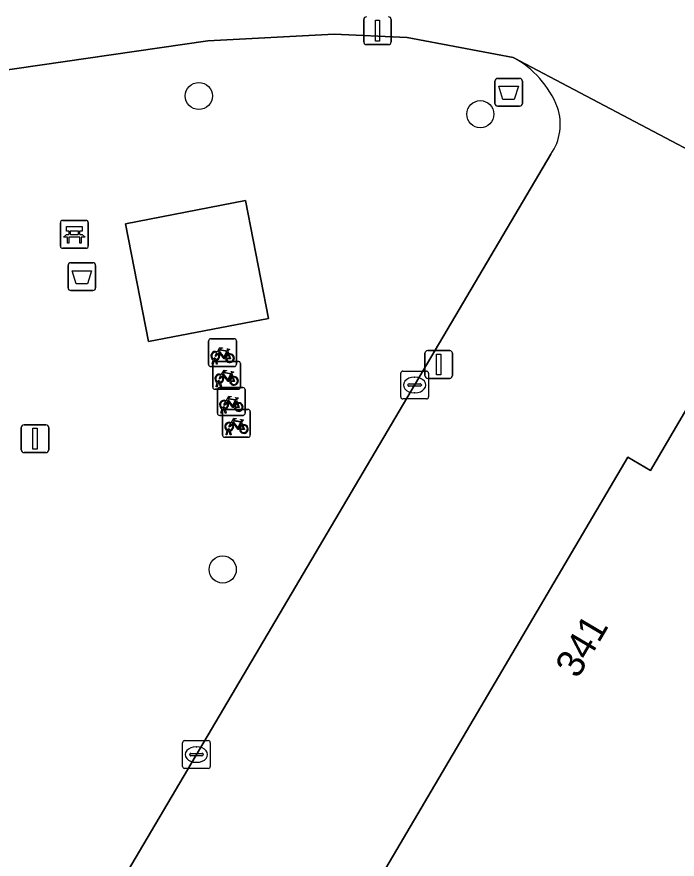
# Model space of a CAD drawing. Extents: x 159217 to 160349, y 381246 to 382172.
# Drawn here: x 160147.81 to 160171.57, y 382076.32 to 382106.61 of the extents above; entities that cross this region are included whole.
import ezdxf

# ---------------------------------------------------------------- set-up
doc = ezdxf.new("R2010")
doc.units = 0
for name, color, linetype in [('IMGEO_Afvalbak', 7, 'Continuous'), ('IMGEO_Bank', 7, 'Continuous'), ('IMGEO_Boom', 7, 'Continuous'), ('IMGEO_Fietsenrek', 7, 'Continuous'), ('IMGEO_Groenvoorziening', 7, 'Continuous'), ('IMGEO_Kolk', 7, 'Continuous'), ('IMGEO_Lichtmast', 7, 'Continuous'), ('IMGEO_Pand', 7, 'Continuous'), ('IMGEO_Pand_nummerreeks', 7, 'Continuous'), ('IMGEO_Voetpad_open', 7, 'Continuous')]:
    doc.layers.add(name, color=color, linetype=linetype)

msp = doc.modelspace()

# ---------------------------------------------------------------- linework, layer by layer
at = {"layer": 'IMGEO_Afvalbak'}
for p, q in [((160165.109, 382104.401), (160165.899, 382104.401)), ((160165.899, 382104.401), (160165.109, 382104.401)), ((160165.009, 382103.501), (160165.009, 382104.301)), ((160165.009, 382104.301), (160165.009, 382103.501)), ((160165.999, 382104.301), (160165.999, 382103.501)), ((160165.999, 382103.501), (160165.999, 382104.301)), ((160165.899, 382103.401), (160165.109, 382103.401)), ((160165.109, 382103.401), (160165.899, 382103.401)), ((160149.755, 382097.771), (160150.545, 382097.771)), ((160150.545, 382097.771), (160149.755, 382097.771)), ((160149.655, 382096.871), (160149.655, 382097.671)), ((160149.655, 382097.671), (160149.655, 382096.871)), ((160150.645, 382097.671), (160150.645, 382096.871)), ((160150.645, 382096.871), (160150.645, 382097.671)), ((160150.545, 382096.771), (160149.755, 382096.771)), ((160149.755, 382096.771), (160150.545, 382096.771))]:
    msp.add_line(p, q, dxfattribs=at)
for points in [[(160165.152, 382104.115), (160165.856, 382104.115), (160165.707, 382103.645), (160165.301, 382103.645), (160165.152, 382104.115)], [(160149.798, 382097.485), (160150.502, 382097.485), (160150.353, 382097.015), (160149.947, 382097.015), (160149.798, 382097.485)]]:
    msp.add_lwpolyline(points, dxfattribs=at)
for centre, start, end in [((160165.109, 382104.301), 90, 180), ((160165.109, 382104.301), 90, 180), ((160165.899, 382104.301), 0, 90), ((160165.899, 382104.301), 360, 90), ((160165.109, 382103.501), 180, 270), ((160165.109, 382103.501), 180, 270), ((160165.899, 382103.501), 270, 0), ((160165.899, 382103.501), 270, 0), ((160149.755, 382097.671), 90, 180), ((160149.755, 382097.671), 90, 180), ((160150.545, 382097.671), 0, 90), ((160150.545, 382097.671), 360, 90), ((160149.755, 382096.871), 180, 270), ((160149.755, 382096.871), 180, 270), ((160150.545, 382096.871), 270, 0), ((160150.545, 382096.871), 270, 0)]:
    msp.add_arc(centre, 0.1, start, end, dxfattribs=at)
at = {"layer": 'IMGEO_Bank'}
for p, q in [((160149.454, 382099.292), (160150.295, 382099.292)), ((160150.295, 382099.292), (160149.454, 382099.292)), ((160149.379, 382098.367), (160149.379, 382099.208)), ((160149.379, 382099.208), (160149.379, 382098.367)), ((160150.379, 382099.217), (160150.379, 382098.376)), ((160150.379, 382098.376), (160150.379, 382099.217)), ((160150.076, 382098.69), (160149.683, 382098.69)), ((160149.688, 382098.798), (160149.688, 382098.904)), ((160149.732, 382098.904), (160149.732, 382098.798)), ((160150.02, 382098.91), (160149.738, 382098.91)), ((160149.738, 382098.792), (160150.02, 382098.792)), ((160150.026, 382098.798), (160150.026, 382098.904)), ((160150.07, 382098.904), (160150.07, 382098.798)), ((160150.304, 382098.292), (160149.463, 382098.292)), ((160149.463, 382098.292), (160150.304, 382098.292))]:
    msp.add_line(p, q, dxfattribs=at)
for points in [[(160149.682, 382098.91), (160149.596, 382098.91), (160149.596, 382099.071), (160150.159, 382099.071), (160150.159, 382098.91), (160150.076, 382098.91)], [(160149.626, 382098.69), (160149.484, 382098.69), (160149.596, 382098.792), (160149.682, 382098.792)], [(160149.676, 382098.683), (160149.676, 382098.476), (160149.633, 382098.476), (160149.633, 382098.683)], [(160150.076, 382098.792), (160150.159, 382098.792), (160150.271, 382098.69), (160150.132, 382098.69)], [(160150.126, 382098.683), (160150.126, 382098.476), (160150.082, 382098.476), (160150.082, 382098.683)]]:
    msp.add_lwpolyline(points, dxfattribs=at)
for centre, radius, start, end in [((160149.457, 382099.214), 0.0779, 92.4484, 184.2845), ((160149.457, 382099.214), 0.0779, 92.4484, 184.2845), ((160150.301, 382099.214), 0.0779, 2.4484, 94.2845), ((160150.301, 382099.214), 0.0779, 2.4484, 94.2845), ((160149.626, 382098.683), 0.00671, 2.8957, 87.1043), ((160149.683, 382098.683), 0.00671, 92.8957, 177.1043), ((160149.681, 382098.903), 0.00671, 2.8957, 87.1043), ((160149.681, 382098.799), 0.00671, 272.8957, 357.1043), ((160149.738, 382098.903), 0.00671, 92.8957, 177.1043), ((160149.738, 382098.799), 0.00671, 182.8957, 267.1043), ((160150.02, 382098.903), 0.00671, 2.8957, 87.1043), ((160150.02, 382098.799), 0.00671, 272.8957, 357.1043), ((160150.077, 382098.903), 0.00671, 92.8957, 177.1043), ((160150.077, 382098.799), 0.00671, 182.8957, 267.1043), ((160150.075, 382098.683), 0.00671, 2.8957, 87.1043), ((160150.132, 382098.683), 0.00671, 92.8957, 177.1043), ((160149.457, 382098.37), 0.0779, 182.4484, 274.2845), ((160149.457, 382098.37), 0.0779, 182.4484, 274.2845), ((160150.301, 382098.37), 0.0779, 272.4484, 4.2845), ((160150.301, 382098.37), 0.0779, 272.4484, 4.2845)]:
    msp.add_arc(centre, radius, start, end, dxfattribs=at)
at = {"layer": 'IMGEO_Boom'}
for centre in [(160154.358, 382103.767), (160164.487, 382103.112), (160155.218, 382086.742)]:
    msp.add_circle(centre, 0.489, dxfattribs=at)
at = {"layer": 'IMGEO_Fietsenrek'}
for p, q in [((160154.786, 382095.036), (160155.627, 382095.036)), ((160155.627, 382095.036), (160154.786, 382095.036)), ((160154.711, 382094.111), (160154.711, 382094.952)), ((160154.711, 382094.952), (160154.711, 382094.111)), ((160155.711, 382094.961), (160155.711, 382094.12)), ((160155.711, 382094.12), (160155.711, 382094.961)), ((160155.398, 382094.585), (160155.434, 382094.49)), ((160154.838, 382094.12), (160154.877, 382094.28)), ((160154.872, 382094.12), (160154.838, 382094.12)), ((160154.856, 382093.296), (160154.856, 382094.137)), ((160154.856, 382094.137), (160154.856, 382093.296)), ((160154.907, 382094.268), (160154.872, 382094.12)), ((160154.931, 382094.221), (160155.772, 382094.221)), ((160155.772, 382094.221), (160154.931, 382094.221)), ((160154.949, 382094.292), (160154.948, 382094.296)), ((160154.99, 382094.12), (160154.956, 382094.262)), ((160154.98, 382094.303), (160154.981, 382094.296)), ((160154.988, 382094.266), (160155.023, 382094.12)), ((160155.023, 382094.12), (160154.99, 382094.12)), ((160155.856, 382094.146), (160155.856, 382093.305)), ((160155.856, 382093.305), (160155.856, 382094.146)), ((160155.636, 382094.036), (160154.795, 382094.036)), ((160154.795, 382094.036), (160155.636, 382094.036)), ((160155.543, 382093.77), (160155.579, 382093.675)), ((160155.781, 382093.221), (160154.94, 382093.221)), ((160154.94, 382093.221), (160155.781, 382093.221)), ((160154.983, 382093.305), (160155.022, 382093.465)), ((160155.017, 382093.305), (160154.983, 382093.305)), ((160155.052, 382093.453), (160155.017, 382093.305)), ((160155.026, 382092.357), (160155.026, 382093.198)), ((160155.026, 382093.198), (160155.026, 382092.357)), ((160155.094, 382093.477), (160155.093, 382093.481)), ((160155.135, 382093.305), (160155.101, 382093.447)), ((160155.101, 382093.282), (160155.942, 382093.282)), ((160155.942, 382093.282), (160155.101, 382093.282)), ((160155.125, 382093.488), (160155.126, 382093.481)), ((160155.133, 382093.451), (160155.168, 382093.305)), ((160155.168, 382093.305), (160155.135, 382093.305)), ((160156.026, 382093.207), (160156.026, 382092.366)), ((160156.026, 382092.366), (160156.026, 382093.207)), ((160155.713, 382092.831), (160155.749, 382092.736)), ((160155.153, 382092.366), (160155.192, 382092.526)), ((160155.187, 382092.366), (160155.153, 382092.366)), ((160155.222, 382092.514), (160155.187, 382092.366)), ((160155.209, 382091.568), (160155.209, 382092.409)), ((160155.209, 382092.409), (160155.209, 382091.568)), ((160155.264, 382092.538), (160155.263, 382092.542)), ((160155.305, 382092.366), (160155.271, 382092.508)), ((160155.284, 382092.493), (160156.125, 382092.493)), ((160156.125, 382092.493), (160155.284, 382092.493)), ((160155.295, 382092.549), (160155.296, 382092.542)), ((160155.303, 382092.512), (160155.338, 382092.366)), ((160155.338, 382092.366), (160155.305, 382092.366)), ((160156.209, 382092.418), (160156.209, 382091.577)), ((160156.209, 382091.577), (160156.209, 382092.418)), ((160155.951, 382092.282), (160155.11, 382092.282)), ((160155.11, 382092.282), (160155.951, 382092.282)), ((160155.896, 382092.042), (160155.932, 382091.947)), ((160155.336, 382091.577), (160155.375, 382091.737)), ((160155.405, 382091.725), (160155.37, 382091.577)), ((160155.447, 382091.749), (160155.446, 382091.753)), ((160155.488, 382091.577), (160155.454, 382091.719)), ((160155.478, 382091.76), (160155.479, 382091.753)), ((160155.486, 382091.723), (160155.521, 382091.577)), ((160156.134, 382091.493), (160155.293, 382091.493)), ((160155.293, 382091.493), (160156.134, 382091.493)), ((160155.37, 382091.577), (160155.336, 382091.577)), ((160155.521, 382091.577), (160155.488, 382091.577))]:
    msp.add_line(p, q, dxfattribs=at)
for points in [[(160155.024, 382094.562), (160155.119, 382094.726), (160155.205, 382094.712), (160155.207, 382094.703), (160155.151, 382094.692), (160155.124, 382094.647), (160155.38, 382094.606)], [(160155.045, 382094.51), (160154.993, 382094.42), (160154.953, 382094.395), (160154.954, 382094.442), (160155.009, 382094.536)], [(160155.32, 382094.318), (160155.27, 382094.318), (160155.079, 382094.569), (160155.06, 382094.537)], [(160155.367, 382094.581), (160155.11, 382094.622), (160155.093, 382094.593), (160155.26, 382094.373), (160155.367, 382094.581)], [(160155.415, 382094.483), (160155.385, 382094.56), (160155.276, 382094.342), (160155.319, 382094.342)], [(160155.349, 382094.342), (160155.469, 382094.341), (160155.425, 382094.455)], [(160155.445, 382094.462), (160155.5, 382094.317), (160155.35, 382094.317)], [(160155.38, 382094.606), (160155.405, 382094.655), (160155.399, 382094.659), (160155.376, 382094.663), (160155.364, 382094.67), (160155.363, 382094.673), (160155.365, 382094.678), (160155.46, 382094.663), (160155.462, 382094.653), (160155.452, 382094.64), (160155.44, 382094.634), (160155.426, 382094.64), (160155.398, 382094.585)], [(160155.169, 382093.747), (160155.264, 382093.911), (160155.35, 382093.897), (160155.352, 382093.888), (160155.296, 382093.877), (160155.269, 382093.832), (160155.525, 382093.791)], [(160155.512, 382093.766), (160155.255, 382093.807), (160155.238, 382093.778), (160155.405, 382093.558), (160155.512, 382093.766)], [(160155.525, 382093.791), (160155.55, 382093.84), (160155.544, 382093.844), (160155.521, 382093.848), (160155.509, 382093.855), (160155.508, 382093.858), (160155.51, 382093.863), (160155.605, 382093.848), (160155.607, 382093.838), (160155.597, 382093.825), (160155.585, 382093.819), (160155.571, 382093.825), (160155.543, 382093.77)], [(160155.19, 382093.695), (160155.138, 382093.605), (160155.098, 382093.58), (160155.099, 382093.627), (160155.154, 382093.721)], [(160155.465, 382093.503), (160155.415, 382093.503), (160155.224, 382093.754), (160155.205, 382093.722)], [(160155.56, 382093.668), (160155.53, 382093.745), (160155.421, 382093.527), (160155.464, 382093.527)], [(160155.494, 382093.527), (160155.614, 382093.526), (160155.57, 382093.64)], [(160155.59, 382093.647), (160155.645, 382093.502), (160155.495, 382093.502)], [(160155.339, 382092.808), (160155.434, 382092.972), (160155.52, 382092.958), (160155.522, 382092.949), (160155.466, 382092.938), (160155.439, 382092.893), (160155.695, 382092.852)], [(160155.695, 382092.852), (160155.72, 382092.901), (160155.714, 382092.905), (160155.691, 382092.909), (160155.679, 382092.916), (160155.678, 382092.919), (160155.68, 382092.924), (160155.775, 382092.909), (160155.777, 382092.899), (160155.767, 382092.886), (160155.755, 382092.88), (160155.741, 382092.886), (160155.713, 382092.831)], [(160155.36, 382092.756), (160155.308, 382092.666), (160155.268, 382092.641), (160155.269, 382092.688), (160155.324, 382092.782)], [(160155.635, 382092.564), (160155.585, 382092.564), (160155.394, 382092.815), (160155.375, 382092.783)], [(160155.682, 382092.827), (160155.425, 382092.868), (160155.408, 382092.839), (160155.575, 382092.619), (160155.682, 382092.827)], [(160155.73, 382092.729), (160155.7, 382092.806), (160155.591, 382092.588), (160155.634, 382092.588)], [(160155.664, 382092.588), (160155.784, 382092.587), (160155.74, 382092.701)], [(160155.76, 382092.708), (160155.815, 382092.563), (160155.665, 382092.563)], [(160155.543, 382091.967), (160155.491, 382091.877), (160155.451, 382091.852), (160155.452, 382091.899), (160155.507, 382091.993)], [(160155.522, 382092.019), (160155.617, 382092.183), (160155.703, 382092.169), (160155.705, 382092.16), (160155.649, 382092.149), (160155.622, 382092.104), (160155.878, 382092.063)], [(160155.818, 382091.775), (160155.768, 382091.775), (160155.577, 382092.026), (160155.558, 382091.994)], [(160155.865, 382092.038), (160155.608, 382092.079), (160155.591, 382092.05), (160155.758, 382091.83), (160155.865, 382092.038)], [(160155.913, 382091.94), (160155.883, 382092.017), (160155.774, 382091.799), (160155.817, 382091.799)], [(160155.878, 382092.063), (160155.903, 382092.112), (160155.897, 382092.116), (160155.874, 382092.12), (160155.862, 382092.127), (160155.861, 382092.13), (160155.863, 382092.135), (160155.958, 382092.12), (160155.96, 382092.11), (160155.95, 382092.097), (160155.938, 382092.091), (160155.924, 382092.097), (160155.896, 382092.042)], [(160155.847, 382091.799), (160155.967, 382091.798), (160155.923, 382091.912)], [(160155.943, 382091.919), (160155.998, 382091.774), (160155.848, 382091.774)]]:
    msp.add_lwpolyline(points, dxfattribs=at)
for centre, radius, start, end in [((160154.789, 382094.958), 0.0779, 92.4484, 184.2845), ((160154.789, 382094.958), 0.0779, 92.4484, 184.2845), ((160155.633, 382094.958), 0.0779, 2.4484, 94.2845), ((160155.633, 382094.958), 0.0779, 2.4484, 94.2845), ((160154.951, 382094.421), 0.159, 62.6766, 242.1369), ((160154.951, 382094.421), 0.129, 63.3192, 238.903), ((160154.951, 382094.421), 0.129, 283.6043, 43.4302), ((160154.951, 382094.421), 0.159, 283.5766, 46.6042), ((160155.478, 382094.337), 0.159, 113.3408, 178.3217), ((160155.478, 382094.337), 0.159, 187.0065, 105.7708), ((160155.478, 382094.337), 0.129, 113.923, 177.9556), ((160155.478, 382094.337), 0.129, 188.6715, 104.5883), ((160154.789, 382094.114), 0.0779, 182.4484, 274.2845), ((160154.789, 382094.114), 0.0779, 182.4484, 274.2845), ((160154.934, 382094.143), 0.0779, 92.4484, 184.2845), ((160154.934, 382094.143), 0.0779, 92.4484, 184.2845), ((160154.931, 382094.292), 0.0499, 12.8025, 158.6934), ((160154.951, 382094.421), 0.159, 253.9967, 271.7867), ((160154.931, 382094.292), 0.0174, 12.8025, 163.4502), ((160154.951, 382094.421), 0.129, 253.415, 269.0204), ((160155.633, 382094.114), 0.0779, 272.4484, 4.2845), ((160155.633, 382094.114), 0.0779, 272.4484, 4.2845), ((160155.778, 382094.143), 0.0779, 2.4484, 94.2845), ((160155.778, 382094.143), 0.0779, 2.4484, 94.2845), ((160155.096, 382093.606), 0.159, 62.6766, 242.1369), ((160155.096, 382093.606), 0.129, 63.3192, 238.903), ((160155.076, 382093.477), 0.0499, 12.8025, 158.6934), ((160155.076, 382093.477), 0.0174, 12.8025, 163.4502), ((160155.096, 382093.606), 0.129, 283.6043, 43.4302), ((160155.096, 382093.606), 0.159, 283.5766, 46.6042), ((160155.623, 382093.522), 0.159, 113.3408, 178.3217), ((160155.623, 382093.522), 0.159, 187.0065, 105.7708), ((160155.623, 382093.522), 0.129, 113.923, 177.9556), ((160155.623, 382093.522), 0.129, 188.6715, 104.5883), ((160154.934, 382093.299), 0.0779, 182.4484, 274.2845), ((160154.934, 382093.299), 0.0779, 182.4484, 274.2845), ((160155.104, 382093.204), 0.0779, 92.4484, 184.2845), ((160155.104, 382093.204), 0.0779, 92.4484, 184.2845), ((160155.096, 382093.606), 0.159, 253.9967, 271.7867), ((160155.096, 382093.606), 0.129, 253.415, 269.0204), ((160155.778, 382093.299), 0.0779, 272.4484, 4.2845), ((160155.778, 382093.299), 0.0779, 272.4484, 4.2845), ((160155.948, 382093.204), 0.0779, 2.4484, 94.2845), ((160155.948, 382093.204), 0.0779, 2.4484, 94.2845), ((160155.266, 382092.667), 0.159, 62.6766, 242.1369), ((160155.266, 382092.667), 0.129, 63.3192, 238.903), ((160155.246, 382092.538), 0.0499, 12.8025, 158.6934), ((160155.266, 382092.667), 0.129, 283.6043, 43.4302), ((160155.266, 382092.667), 0.159, 283.5766, 46.6042), ((160155.793, 382092.583), 0.159, 113.3408, 178.3217), ((160155.793, 382092.583), 0.159, 187.0065, 105.7708), ((160155.793, 382092.583), 0.129, 113.923, 177.9556), ((160155.793, 382092.583), 0.129, 188.6715, 104.5883), ((160155.104, 382092.36), 0.0779, 182.4484, 274.2845), ((160155.104, 382092.36), 0.0779, 182.4484, 274.2845), ((160155.287, 382092.415), 0.0779, 92.4484, 184.2845), ((160155.287, 382092.415), 0.0779, 92.4484, 184.2845), ((160155.266, 382092.667), 0.159, 253.9967, 271.7867), ((160155.246, 382092.538), 0.0174, 12.8025, 163.4502), ((160155.266, 382092.667), 0.129, 253.415, 269.0204), ((160155.948, 382092.36), 0.0779, 272.4484, 4.2845), ((160155.948, 382092.36), 0.0779, 272.4484, 4.2845), ((160156.131, 382092.415), 0.0779, 2.4484, 94.2845), ((160156.131, 382092.415), 0.0779, 2.4484, 94.2845), ((160155.449, 382091.878), 0.159, 62.6766, 242.1369), ((160155.449, 382091.878), 0.129, 63.3192, 238.903), ((160155.449, 382091.878), 0.159, 283.5766, 46.6042), ((160155.429, 382091.749), 0.0499, 12.8025, 158.6934), ((160155.449, 382091.878), 0.159, 253.9967, 271.7867), ((160155.429, 382091.749), 0.0174, 12.8025, 163.4502), ((160155.449, 382091.878), 0.129, 253.415, 269.0204), ((160155.449, 382091.878), 0.129, 283.6043, 43.4302), ((160155.976, 382091.794), 0.159, 113.3408, 178.3217), ((160155.976, 382091.794), 0.159, 187.0065, 105.7708), ((160155.976, 382091.794), 0.129, 113.923, 177.9556), ((160155.976, 382091.794), 0.129, 188.6715, 104.5883), ((160155.287, 382091.571), 0.0779, 182.4484, 274.2845), ((160155.287, 382091.571), 0.0779, 182.4484, 274.2845), ((160156.131, 382091.571), 0.0779, 272.4484, 4.2845), ((160156.131, 382091.571), 0.0779, 272.4484, 4.2845)]:
    msp.add_arc(centre, radius, start, end, dxfattribs=at)
at = {"layer": 'IMGEO_Groenvoorziening'}
msp.add_lwpolyline([(160152.543, 382094.934), (160156.861, 382095.771), (160156.039, 382100.012), (160151.721, 382099.175)], close=True, dxfattribs=at)
at = {"layer": 'IMGEO_Kolk'}
for p, q in [((160161.622, 382092.946), (160161.622, 382093.798)), ((160161.697, 382093.872), (160162.549, 382093.872)), ((160162.623, 382093.798), (160162.623, 382092.946)), ((160162.11, 382093.652), (160162.135, 382093.652)), ((160161.881, 382093.366), (160161.881, 382093.378)), ((160162.319, 382093.329), (160161.921, 382093.329)), ((160161.924, 382093.415), (160162.322, 382093.415)), ((160162.365, 382093.378), (160162.365, 382093.366)), ((160162.133, 382093.092), (160162.108, 382093.092)), ((160162.549, 382092.872), (160161.697, 382092.872)), ((160153.77, 382079.658), (160153.77, 382080.51)), ((160153.845, 382080.584), (160154.697, 382080.584)), ((160154.771, 382080.51), (160154.771, 382079.658)), ((160154.258, 382080.364), (160154.283, 382080.364)), ((160154.029, 382080.078), (160154.029, 382080.09)), ((160154.467, 382080.041), (160154.069, 382080.041)), ((160154.072, 382080.127), (160154.47, 382080.127)), ((160154.513, 382080.09), (160154.513, 382080.078)), ((160154.697, 382079.584), (160153.845, 382079.584)), ((160154.281, 382079.804), (160154.256, 382079.804))]:
    msp.add_line(p, q, dxfattribs=at)
for points in [[(160161.622, 382092.946), (160161.622, 382093.798)], [(160161.697, 382093.872), (160162.549, 382093.872)], [(160162.623, 382093.798), (160162.623, 382092.946)], [(160162.549, 382092.872), (160161.697, 382092.872)], [(160153.77, 382079.658), (160153.77, 382080.51)], [(160153.845, 382080.584), (160154.697, 382080.584)], [(160154.771, 382080.51), (160154.771, 382079.658)], [(160154.697, 382079.584), (160153.845, 382079.584)]]:
    msp.add_lwpolyline(points, dxfattribs=at)
for centre, radius, start, end in [((160161.699, 382093.796), 0.0765, 91.552, 178.448), ((160161.699, 382093.796), 0.0765, 91.552, 178.448), ((160162.547, 382093.796), 0.0765, 1.552, 88.448), ((160162.547, 382093.796), 0.0765, 1.552, 88.448), ((160161.921, 382093.375), 0.0403, 85.8775, 175.7526), ((160161.918, 382093.365), 0.0366, 178.938, 274.7102), ((160162.322, 382093.372), 0.043, 264.8664, 352.4533), ((160162.326, 382093.377), 0.0386, 1.7309, 96.639), ((160161.699, 382092.948), 0.0765, 181.552, 268.448), ((160161.699, 382092.948), 0.0765, 181.552, 268.448), ((160162.547, 382092.948), 0.0765, 271.552, 358.448), ((160162.547, 382092.948), 0.0765, 271.552, 358.448), ((160153.847, 382080.508), 0.0765, 91.552, 178.448), ((160153.847, 382080.508), 0.0765, 91.552, 178.448), ((160154.695, 382080.508), 0.0765, 1.552, 88.448), ((160154.695, 382080.508), 0.0765, 1.552, 88.448), ((160154.069, 382080.087), 0.0403, 85.8775, 175.7526), ((160154.066, 382080.077), 0.0366, 178.938, 274.7102), ((160154.47, 382080.084), 0.043, 264.8664, 352.4533), ((160154.474, 382080.089), 0.0386, 1.7309, 96.639), ((160153.847, 382079.66), 0.0765, 181.552, 268.448), ((160153.847, 382079.66), 0.0765, 181.552, 268.448), ((160154.695, 382079.66), 0.0765, 271.552, 358.448), ((160154.695, 382079.66), 0.0765, 271.552, 358.448)]:
    msp.add_arc(centre, radius, start, end, dxfattribs=at)
for centre, major_axis, ratio, start_param, end_param in [((160162.109, 382093.372), (-0.387, 0.002), 0.722429, 4.712389, 7.853982), ((160162.134, 382093.372), (-0.39, 0.002), 0.717154, 1.570796, 4.712389), ((160154.257, 382080.084), (-0.387, 0.002), 0.722429, 4.712389, 7.853982), ((160154.282, 382080.084), (-0.39, 0.002), 0.717154, 1.570796, 4.712389)]:
    msp.add_ellipse(centre, major_axis=major_axis, ratio=ratio, start_param=start_param, end_param=end_param, dxfattribs=at)
at = {"layer": 'IMGEO_Lichtmast'}
for p, q in [((160160.29, 382105.714), (160160.29, 382106.514)), ((160160.29, 382106.514), (160160.29, 382105.714)), ((160161.28, 382106.514), (160161.28, 382105.714)), ((160161.28, 382105.714), (160161.28, 382106.514)), ((160161.18, 382105.614), (160160.39, 382105.614)), ((160160.39, 382105.614), (160161.18, 382105.614)), ((160162.494, 382093.713), (160162.494, 382094.513)), ((160162.494, 382094.513), (160162.494, 382093.713)), ((160162.594, 382094.613), (160163.384, 382094.613)), ((160163.384, 382094.613), (160162.594, 382094.613)), ((160163.484, 382094.513), (160163.484, 382093.713)), ((160163.484, 382093.713), (160163.484, 382094.513)), ((160163.384, 382093.613), (160162.594, 382093.613)), ((160162.594, 382093.613), (160163.384, 382093.613)), ((160147.969, 382091.042), (160147.969, 382091.842)), ((160147.969, 382091.842), (160147.969, 382091.042)), ((160148.069, 382091.942), (160148.859, 382091.942)), ((160148.859, 382091.942), (160148.069, 382091.942)), ((160148.959, 382091.842), (160148.959, 382091.042)), ((160148.959, 382091.042), (160148.959, 382091.842)), ((160148.859, 382090.942), (160148.069, 382090.942)), ((160148.069, 382090.942), (160148.859, 382090.942))]:
    msp.add_line(p, q, dxfattribs=at)
for points in [[(160160.71, 382106.489), (160160.86, 382106.489), (160160.86, 382105.739), (160160.71, 382105.739), (160160.71, 382106.489)], [(160162.914, 382094.488), (160163.064, 382094.488), (160163.064, 382093.738), (160162.914, 382093.738), (160162.914, 382094.488)], [(160148.389, 382091.817), (160148.539, 382091.817), (160148.539, 382091.067), (160148.389, 382091.067), (160148.389, 382091.817)]]:
    msp.add_lwpolyline(points, dxfattribs=at)
for centre, start, end in [((160160.39, 382106.514), 90, 180), ((160160.39, 382106.514), 90, 180), ((160161.18, 382106.514), 0, 90), ((160161.18, 382106.514), 360, 90), ((160160.39, 382105.714), 180, 270), ((160160.39, 382105.714), 180, 270), ((160161.18, 382105.714), 270, 0), ((160161.18, 382105.714), 270, 0), ((160162.594, 382094.513), 90, 180), ((160162.594, 382094.513), 90, 180), ((160163.384, 382094.513), 0, 90), ((160163.384, 382094.513), 360, 90), ((160162.594, 382093.713), 180, 270), ((160162.594, 382093.713), 180, 270), ((160163.384, 382093.713), 270, 0), ((160163.384, 382093.713), 270, 0), ((160148.069, 382091.842), 90, 180), ((160148.069, 382091.842), 90, 180), ((160148.859, 382091.842), 0, 90), ((160148.859, 382091.842), 360, 90), ((160148.069, 382091.042), 180, 270), ((160148.069, 382091.042), 180, 270), ((160148.859, 382091.042), 270, 0), ((160148.859, 382091.042), 270, 0)]:
    msp.add_arc(centre, 0.1, start, end, dxfattribs=at)
at = {"layer": 'IMGEO_Pand'}
msp.add_lwpolyline([(160160.817, 382073.722), (160178.908, 382063.032), (160179.009, 382063.203), (160179.905, 382062.675), (160182.051, 382066.307), (160185.01, 382064.558), (160198.078, 382086.661), (160197.628, 382086.882), (160197.49, 382086.602), (160197.187, 382086.78), (160194.364, 382088.442), (160194.542, 382088.743), (160194.176, 382088.959), (160179.96, 382097.33), (160175.309, 382100.069), (160172.076, 382094.578), (160172.852, 382094.122), (160170.604, 382090.305), (160169.798, 382090.78), (160160.972, 382075.792), (160161.762, 382075.326)], close=True, dxfattribs=at)
at = {"layer": 'IMGEO_Voetpad_open'}
for points in [[(160122.465, 382100.897), (160127.083, 382101.769), (160133.89, 382102.743), (160154.684, 382105.745), (160159.231, 382105.996), (160161.858, 382105.871), (160165.665, 382105.155), (160175.309, 382100.069), (160179.96, 382097.33), (160194.176, 382088.959), (160194.542, 382088.743), (160194.454, 382094.413)], [(160165.665, 382105.155), (160161.858, 382105.871), (160159.231, 382105.996), (160154.684, 382105.745), (160133.89, 382102.743)], [(160158.659, 382071.884), (160159.458, 382071.414), (160160.817, 382073.722), (160161.762, 382075.326), (160160.972, 382075.792), (160169.798, 382090.78), (160170.604, 382090.305), (160172.852, 382094.122), (160172.076, 382094.578), (160175.309, 382100.069), (160165.665, 382105.155)], [(160167.027, 382101.673), (160142.592, 382060.322), (160137.351, 382047.658), (160134.925, 382047.063), (160134.611, 382046.968), (160134.307, 382046.845), (160134.015, 382046.695), (160133.738, 382046.52), (160133.477, 382046.321), (160133.235, 382046.1), (160133.014, 382045.857), (160132.816, 382045.596), (160132.642, 382045.318), (160132.493, 382045.026), (160132.371, 382044.722), (160132.276, 382044.408), (160132.21, 382044.086), (160132.173, 382043.761), (160132.165, 382043.433), (160132.186, 382043.112), (160132.333, 382042.354)], [(160142.592, 382060.322), (160167.027, 382101.673)]]:
    msp.add_lwpolyline(points, dxfattribs=at)
msp.add_lwpolyline([(160152.543, 382094.934), (160151.721, 382099.175), (160156.039, 382100.012), (160156.861, 382095.771)], close=True, dxfattribs=at)
for centre, radius, start, end in [((160164.037, 382102.096), 3.465, 21.2869, 61.9841), ((160164.037, 382102.096), 3.465, 21.2869, 61.9841), ((160165.467, 382102.752), 1.897, 325.3271, 18.4891), ((160165.467, 382102.752), 1.897, 325.3271, 18.4891)]:
    msp.add_arc(centre, radius, start, end, dxfattribs=at)

# ---------------------------------------------------------------- texts
at = {"layer": 'IMGEO_Pand_nummerreeks'}
msp.add_text('341', height=1, rotation=59.5074, dxfattribs=at).set_placement((160167.99, 382082.782))

doc.saveas('drawing.dxf')
